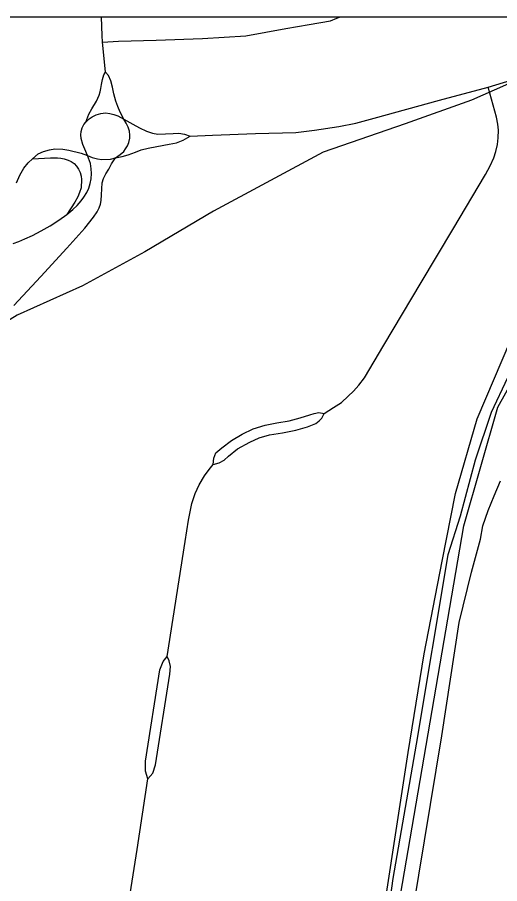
# Model space of a CAD drawing. Extents: x -59 to 82, y -3 to 49.
# Drawn here: x -13.967 to -13.665, y 34.805 to 35.348 of the extents above; entities that cross this region are included whole.
import ezdxf

# ---------------------------------------------------------------- set-up
doc = ezdxf.new("R2010")
doc.units = 0
for name, color, linetype in [('GM_X_City_Street', 7, 'Continuous'), ('GM_X_Corporation', 7, 'Continuous'), ('GM_X_County_Road', 7, 'Continuous'), ('GM_X_Interchange_Ramps', 7, 'Continuous'), ('GM_X_Rail_Line', 7, 'Continuous'), ('SH_Data', 7, 'Continuous')]:
    doc.layers.add(name, color=color, linetype=linetype)

msp = doc.modelspace()

# ---------------------------------------------------------------- linework, layer by layer
at = {"layer": 'GM_X_City_Street'}
for points in [[(-13.91394, 35.33259), (-13.90397, 35.33315), (-13.88024, 35.33392), (-13.85129, 35.33492), (-13.82412, 35.33652), (-13.79892, 35.34109), (-13.78424, 35.34363), (-13.77098, 35.34603), (-13.76686, 35.34756), (-13.7652, 35.34818)], [(-13.77492, 35.09967), (-13.76906, 35.10338), (-13.76406, 35.10671), (-13.75972, 35.1105), (-13.75649, 35.11383), (-13.75305, 35.11751), (-13.74963, 35.12211), (-13.73743, 35.14257), (-13.71403, 35.18178), (-13.69414, 35.2151), (-13.67349, 35.24971), (-13.67063, 35.2551), (-13.6684, 35.2601), (-13.66718, 35.26399), (-13.66606, 35.26833), (-13.66564, 35.27269), (-13.66551, 35.27734), (-13.66593, 35.28113), (-13.66662, 35.28546), (-13.67197, 35.30445)], [(-13.84454, 35.06781), (-13.84403, 35.07168), (-13.84283, 35.07497), (-13.83916, 35.0782), (-13.83295, 35.0828), (-13.82626, 35.08684), (-13.81951, 35.09007), (-13.81186, 35.09243), (-13.80467, 35.09384), (-13.7969, 35.09511), (-13.78997, 35.0969), (-13.78386, 35.09893), (-13.78107, 35.09982), (-13.77818, 35.10037), (-13.77492, 35.09967)], [(-13.84454, 35.06781), (-13.84069, 35.06878), (-13.83758, 35.07046), (-13.83497, 35.07292), (-13.82935, 35.07748), (-13.82158, 35.08182), (-13.81559, 35.08437), (-13.80918, 35.08626), (-13.80108, 35.08767), (-13.79272, 35.08931), (-13.78527, 35.09144), (-13.78016, 35.0935), (-13.77807, 35.09504), (-13.77632, 35.09679), (-13.77492, 35.09967)], [(-13.87349, 34.94723), (-13.86219, 35.0194), (-13.86001, 35.03292), (-13.85794, 35.04328), (-13.85576, 35.04946), (-13.85329, 35.05493), (-13.85, 35.06057), (-13.84707, 35.0647), (-13.84454, 35.06781)], [(-13.88548, 34.87059), (-13.88694, 34.87547), (-13.88701, 34.88162), (-13.87803, 34.93906), (-13.87597, 34.94417), (-13.87349, 34.94723)], [(-13.88548, 34.87059), (-13.88244, 34.87417), (-13.88065, 34.87941), (-13.87169, 34.93631), (-13.87136, 34.94115), (-13.87224, 34.94467), (-13.87349, 34.94723)], [(-13.89977, 34.77857), (-13.89235, 34.82619), (-13.88548, 34.87059)]]:
    msp.add_lwpolyline(points, dxfattribs=at)
at = {"layer": 'GM_X_Corporation'}
msp.add_lwpolyline([(-8.27858, 35.34818), (-15.07858, 35.34818), (-15.07858, 31.99778), (-14.87561, 32.00296), (-14.0925, 32.03375), (-13.59611, 32.05147), (-13.53526, 32.05391), (-13.47457, 32.07428), (-13.3549, 32.12151), (-13.20616, 32.17855), (-13.3241, 32.24616), (-13.185, 32.29141), (-13.20067, 32.94977), (-12.62372, 32.95853)], dxfattribs=at)
at = {"layer": 'GM_X_County_Road'}
msp.add_line((-13.85889, 35.27374), (-13.84493, 35.27425), dxfattribs=at)
for points in [[(-13.91209, 35.31388), (-13.9138, 35.33064), (-13.91394, 35.33259), (-13.91416, 35.33669), (-13.91459, 35.34818)], [(-13.84493, 35.27425), (-13.818, 35.27523), (-13.79262, 35.27605), (-13.78099, 35.27733), (-13.76569, 35.27966), (-13.75502, 35.28185), (-13.74339, 35.28485), (-13.7024, 35.29616), (-13.67197, 35.30445), (-13.65047, 35.31095), (-13.63638, 35.31569), (-13.62667, 35.31961), (-13.61519, 35.32468), (-13.6036, 35.33042), (-13.59163, 35.33699), (-13.5769, 35.34572), (-13.57352, 35.34818)], [(-13.9234, 35.26159), (-13.92512, 35.2654), (-13.92646, 35.26849), (-13.92745, 35.27221), (-13.92754, 35.27447), (-13.92738, 35.27664), (-13.92676, 35.27886), (-13.92564, 35.28096), (-13.92454, 35.28245), (-13.9225, 35.28753), (-13.92066, 35.29089), (-13.91785, 35.29553), (-13.91611, 35.29937), (-13.91547, 35.30146), (-13.915, 35.30356), (-13.91471, 35.306), (-13.91402, 35.3092), (-13.9131, 35.31205), (-13.91209, 35.31388)], [(-13.90593, 35.26014), (-13.90287, 35.26208), (-13.90069, 35.26401), (-13.89948, 35.2657), (-13.89837, 35.26755), (-13.8975, 35.2697), (-13.89692, 35.27244), (-13.8968, 35.27436), (-13.89715, 35.2768), (-13.8979, 35.2793), (-13.8992, 35.28189), (-13.90067, 35.28429), (-13.90289, 35.28864), (-13.90448, 35.29222), (-13.9057, 35.29558), (-13.90692, 35.3003), (-13.90768, 35.30431), (-13.90878, 35.30838), (-13.91031, 35.31172), (-13.91209, 35.31388)], [(-13.92454, 35.28245), (-13.92243, 35.28447), (-13.92048, 35.28586), (-13.91809, 35.2871), (-13.91506, 35.28791), (-13.9121, 35.28826), (-13.90943, 35.28792), (-13.90688, 35.28731), (-13.9043, 35.28634), (-13.90067, 35.28429)], [(-13.90067, 35.28429), (-13.89488, 35.28122), (-13.89075, 35.27896), (-13.88639, 35.27669), (-13.88272, 35.27546), (-13.87935, 35.27482), (-13.86962, 35.27522), (-13.86605, 35.27546), (-13.86247, 35.27497), (-13.85889, 35.27374)], [(-13.90593, 35.26014), (-13.90169, 35.2609), (-13.89785, 35.26191), (-13.89337, 35.26366), (-13.88976, 35.26499), (-13.88528, 35.26616), (-13.87988, 35.26709), (-13.87209, 35.26856), (-13.86765, 35.26954), (-13.86345, 35.27115), (-13.85889, 35.27374)], [(-13.97009, 35.20641), (-13.9665, 35.20767), (-13.96281, 35.2092), (-13.95796, 35.21144), (-13.95248, 35.21423), (-13.9468, 35.2175), (-13.94149, 35.22104), (-13.93644, 35.22458), (-13.93272, 35.22768), (-13.92997, 35.23016), (-13.92732, 35.23299), (-13.92564, 35.2353), (-13.92378, 35.23822), (-13.92263, 35.24105), (-13.92174, 35.24397), (-13.9212, 35.24685), (-13.92093, 35.25017), (-13.92103, 35.25318), (-13.92157, 35.25655), (-13.9234, 35.26159)], [(-13.9234, 35.26159), (-13.92047, 35.26035), (-13.91723, 35.25933), (-13.91438, 35.25892), (-13.90898, 35.25923), (-13.90593, 35.26014)]]:
    msp.add_lwpolyline(points, dxfattribs=at)
at = {"layer": 'GM_X_Interchange_Ramps'}
for points in [[(-13.96802, 35.24441), (-13.96592, 35.24926), (-13.96335, 35.25364), (-13.96062, 35.25692), (-13.95795, 35.25943), (-13.95437, 35.2625), (-13.95106, 35.26407), (-13.94736, 35.26516), (-13.94387, 35.26564), (-13.93899, 35.26557), (-13.93515, 35.26491), (-13.92747, 35.26296), (-13.9234, 35.26159)], [(-13.96972, 35.16737), (-13.95275, 35.1856), (-13.93648, 35.20339), (-13.92504, 35.21604), (-13.91963, 35.22295), (-13.91738, 35.22612), (-13.91605, 35.22861), (-13.91531, 35.23094), (-13.91489, 35.23324), (-13.91466, 35.23685), (-13.91425, 35.24435), (-13.91338, 35.2472), (-13.91198, 35.24999), (-13.91012, 35.2529), (-13.90826, 35.25627), (-13.90593, 35.26014)], [(-13.95795, 35.25943), (-13.94667, 35.26013), (-13.94232, 35.26006), (-13.94008, 35.25988), (-13.93801, 35.25934), (-13.93549, 35.25853), (-13.93369, 35.25772), (-13.9319, 35.25647), (-13.93028, 35.25485), (-13.92902, 35.25305), (-13.92794, 35.2509), (-13.9274, 35.24865), (-13.92713, 35.2464), (-13.92749, 35.24128), (-13.92839, 35.23831), (-13.92956, 35.23562), (-13.93143, 35.23227), (-13.93644, 35.22458)]]:
    msp.add_lwpolyline(points, dxfattribs=at)
at = {"layer": 'GM_X_Rail_Line'}
for points in [[(-13.71855, 34.54209), (-13.72797, 34.55919), (-13.73599, 34.58282), (-13.74482, 34.63851), (-13.74585, 34.67324), (-13.74523, 34.72133), (-13.74318, 34.74969), (-13.72222, 34.88717), (-13.71215, 34.94903), (-13.70084, 35.00719), (-13.69242, 35.04952), (-13.67886, 35.09638), (-13.65769, 35.1459), (-13.62337, 35.2092), (-13.58268, 35.27825), (-13.54129, 35.34818)], [(-13.53557, 35.34818), (-13.57836, 35.27517), (-13.62501, 35.19132), (-13.64947, 35.14385), (-13.67002, 35.10028), (-13.68009, 35.07048), (-13.68954, 35.03534), (-13.69715, 35.01109), (-13.71708, 34.89231), (-13.73167, 34.80805), (-13.73681, 34.77147), (-13.74112, 34.72441), (-13.74256, 34.69133), (-13.74153, 34.64036), (-13.73681, 34.60481), (-13.72885, 34.57788)], [(-13.645, 35.31266), (-13.68234, 35.29613), (-13.72397, 35.28143), (-13.77539, 35.26367), (-13.84425, 35.2266), (-13.88742, 35.20121), (-13.9266, 35.17978), (-13.96762, 35.16141), (-13.98844, 35.14855), (-14.00374, 35.13017), (-14.01843, 35.1069), (-14.03088, 35.04946), (-14.05088, 34.95013), (-14.04862, 34.93654), (-14.0442, 34.90665), (-14.03416, 34.88248), (-14.01875, 34.85652), (-14.00305, 34.83105), (-13.95232, 34.75417)], [(-13.73666, 34.66337), (-13.737, 34.6709), (-13.73575, 34.70595), (-13.73455, 34.7538), (-13.68708, 35.02918), (-13.66591, 35.10378), (-13.64962, 35.13245)], [(-13.73666, 34.66337), (-13.73188, 34.71188), (-13.71893, 34.78874), (-13.70105, 34.89765), (-13.69016, 34.96855), (-13.68235, 35.0002), (-13.6768, 35.02096), (-13.67535, 35.02929), (-13.67194, 35.0388), (-13.66823, 35.04819), (-13.66421, 35.05746)]]:
    msp.add_lwpolyline(points, dxfattribs=at)
at = {"layer": 'SH_Data'}
msp.add_lwpolyline([(-15.07858, 28.54818), (-8.27858, 28.54818), (-8.27858, 35.34818), (-15.07858, 35.34818)], close=True, dxfattribs=at)

doc.saveas('drawing.dxf')
